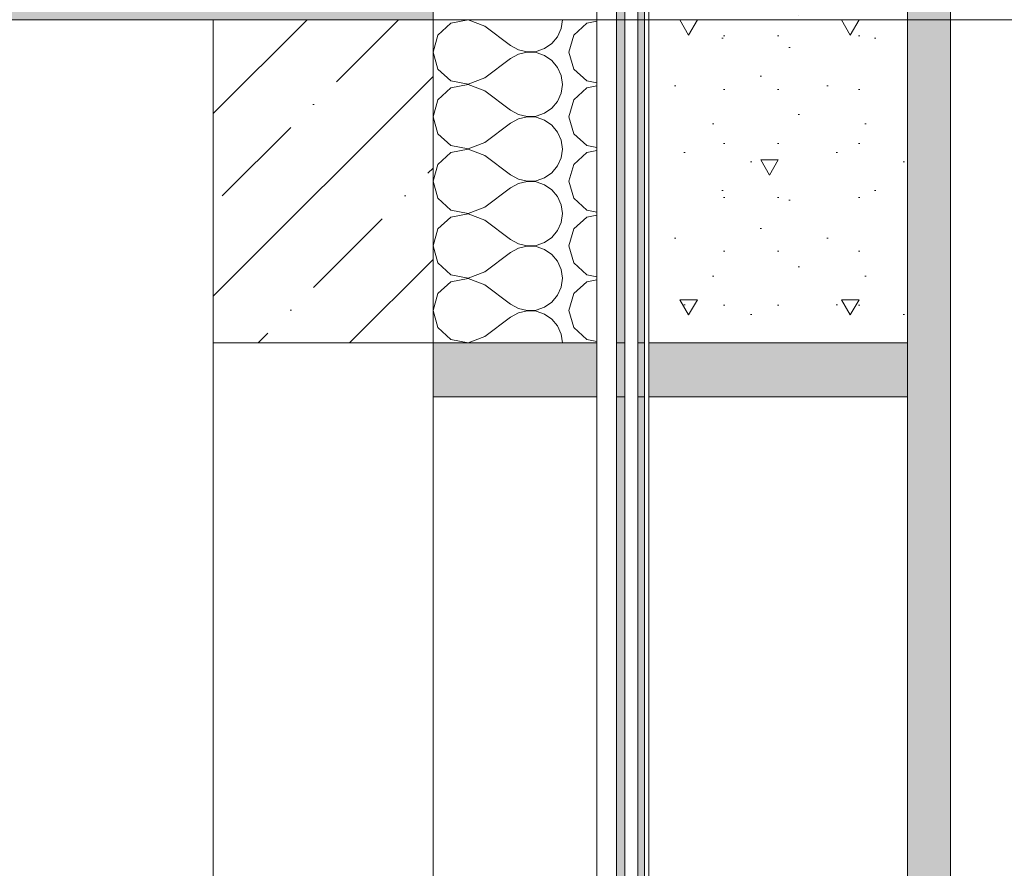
# Model space of a CAD drawing. Header units: millimetres. Extents: x -7244646 to -5701154, y 5723682 to 6071635.
# Tile 357 of 656: x -6357556 to -6356643, y 5767972 to 5768759. Entities that reach past the tile are written whole.
import ezdxf

# ---------------------------------------------------------------- set-up
doc = ezdxf.new("R2010")
doc.units = ezdxf.units.MM
doc.header["$MEASUREMENT"] = 0
doc.set_wipeout_variables(frame=1)
doc.linetypes.add('Wipeout_Contour', pattern=[1000, 0, -1000])
for name, color, linetype, lineweight in [('0_Ном._пера__1', 7, 'Continuous', 0), ('0_Ном._пера__2', 8, 'Continuous', 15), ('0_Ном._пера__21', 7, 'Continuous', 5)]:
    doc.layers.add(name, color=color, linetype=linetype, lineweight=lineweight)
doc.layers.add('0_Ном._пера__166', color=7, linetype='Continuous', lineweight=5, true_color=0x97cbff)
pattern_1 = [(45, (-7387333.12, 5739809.18), (-84.852814, 84.852814), []), (45, (-7387375.54, 5739851.61), (-84.852814, 84.852814), [90, -30, 0, -30])]

# ---------------------------------------------------------------- blocks, each defined once
blk = doc.blocks.new('*X258', base_point=(-7387333.12, 5739809.18))
at = {"layer": '0_Ном._пера__1', "color": 7, "linetype": 'Continuous', "lineweight": 0}
for p, q in [((-6357140.06, 5768759.06), (-6357156.17, 5768756.01)), ((-6357124.75, 5768753.18), (-6357140.06, 5768759.06)), ((-6357053.89, 5768750.98), (-6357052.75, 5768759.18)), ((-6357156.17, 5768756.01), (-6357168.27, 5768744.95)), ((-6357124.75, 5768753.18), (-6357100.75, 5768735.18)), ((-6357057.23, 5768743.41), (-6357053.89, 5768750.98)), ((-6357030.17, 5768756.01), (-6357042.27, 5768744.95)), ((-6357020.66, 5768757.81), (-6357030.17, 5768756.01)), ((-6357168.27, 5768744.95), (-6357172.75, 5768729.18)), ((-6357062.51, 5768737.03), (-6357057.23, 5768743.41)), ((-6357042.27, 5768744.95), (-6357046.75, 5768729.18)), ((-6357100.75, 5768735.18), (-6357093.51, 5768731.17)), ((-6357077.18, 5768729.7), (-6357069.34, 5768732.35)), ((-6357069.34, 5768732.35), (-6357062.51, 5768737.03)), ((-6357172.75, 5768729.18), (-6357168.27, 5768713.41)), ((-6357124.75, 5768705.18), (-6357100.75, 5768723.18)), ((-6357093.51, 5768727.19), (-6357100.75, 5768723.18)), ((-6357093.51, 5768731.17), (-6357085.45, 5768729.3)), ((-6357085.45, 5768729.06), (-6357093.51, 5768727.19)), ((-6357085.45, 5768729.3), (-6357077.18, 5768729.7)), ((-6357077.18, 5768728.66), (-6357085.45, 5768729.06)), ((-6357069.34, 5768726.01), (-6357077.18, 5768728.66)), ((-6357062.51, 5768721.33), (-6357069.34, 5768726.01)), ((-6357046.75, 5768729.18), (-6357042.27, 5768713.41)), ((-6357168.27, 5768713.41), (-6357156.17, 5768702.35)), ((-6357057.23, 5768714.95), (-6357062.51, 5768721.33)), ((-6357053.89, 5768707.38), (-6357057.23, 5768714.95)), ((-6357042.27, 5768713.41), (-6357030.17, 5768702.35)), ((-6357140.06, 5768699.3), (-6357124.75, 5768705.18)), ((-6357052.75, 5768699.18), (-6357053.89, 5768707.38)), ((-6357156.17, 5768696.01), (-6357168.27, 5768684.95)), ((-6357156.17, 5768702.35), (-6357140.06, 5768699.3)), ((-6357140.06, 5768699.06), (-6357156.17, 5768696.01)), ((-6357124.75, 5768693.18), (-6357140.06, 5768699.06)), ((-6357053.89, 5768690.98), (-6357052.75, 5768699.18)), ((-6357030.17, 5768696.01), (-6357042.27, 5768684.95)), ((-6357030.17, 5768702.35), (-6357020.66, 5768700.55)), ((-6357020.66, 5768697.81), (-6357030.17, 5768696.01)), ((-6357124.75, 5768693.18), (-6357100.75, 5768675.18)), ((-6357057.23, 5768683.41), (-6357053.89, 5768690.98)), ((-6357168.27, 5768684.95), (-6357172.75, 5768669.18)), ((-6357069.34, 5768672.35), (-6357062.51, 5768677.03)), ((-6357062.51, 5768677.03), (-6357057.23, 5768683.41)), ((-6357042.27, 5768684.95), (-6357046.75, 5768669.18)), ((-6357172.75, 5768669.18), (-6357168.27, 5768653.41)), ((-6357100.75, 5768675.18), (-6357093.51, 5768671.17)), ((-6357093.51, 5768671.17), (-6357085.45, 5768669.3)), ((-6357085.45, 5768669.06), (-6357093.51, 5768667.19)), ((-6357085.45, 5768669.3), (-6357077.18, 5768669.7)), ((-6357077.18, 5768668.66), (-6357085.45, 5768669.06)), ((-6357077.18, 5768669.7), (-6357069.34, 5768672.35)), ((-6357069.34, 5768666.01), (-6357077.18, 5768668.66)), ((-6357046.75, 5768669.18), (-6357042.27, 5768653.41)), ((-6357124.75, 5768645.18), (-6357100.75, 5768663.18)), ((-6357093.51, 5768667.19), (-6357100.75, 5768663.18)), ((-6357062.51, 5768661.33), (-6357069.34, 5768666.01)), ((-6357057.23, 5768654.95), (-6357062.51, 5768661.33)), ((-6357168.27, 5768653.41), (-6357156.17, 5768642.35)), ((-6357053.89, 5768647.38), (-6357057.23, 5768654.95)), ((-6357042.27, 5768653.41), (-6357030.17, 5768642.35)), ((-6357156.17, 5768642.35), (-6357140.06, 5768639.3)), ((-6357140.06, 5768639.3), (-6357124.75, 5768645.18)), ((-6357052.75, 5768639.18), (-6357053.89, 5768647.38)), ((-6357030.17, 5768642.35), (-6357020.66, 5768640.55)), ((-6357156.17, 5768636.01), (-6357168.27, 5768624.95)), ((-6357140.06, 5768639.06), (-6357156.17, 5768636.01)), ((-6357124.75, 5768633.18), (-6357140.06, 5768639.06)), ((-6357124.75, 5768633.18), (-6357100.75, 5768615.18)), ((-6357057.23, 5768623.41), (-6357053.89, 5768630.98)), ((-6357053.89, 5768630.98), (-6357052.75, 5768639.18)), ((-6357030.17, 5768636.01), (-6357042.27, 5768624.95)), ((-6357020.66, 5768637.81), (-6357030.17, 5768636.01)), ((-6357168.27, 5768624.95), (-6357172.75, 5768609.18)), ((-6357062.51, 5768617.03), (-6357057.23, 5768623.41)), ((-6357042.27, 5768624.95), (-6357046.75, 5768609.18)), ((-6357100.75, 5768615.18), (-6357093.51, 5768611.17)), ((-6357069.34, 5768612.35), (-6357062.51, 5768617.03)), ((-6357172.75, 5768609.18), (-6357168.27, 5768593.41)), ((-6357093.51, 5768607.19), (-6357100.75, 5768603.18)), ((-6357093.51, 5768611.17), (-6357085.45, 5768609.3)), ((-6357085.45, 5768609.06), (-6357093.51, 5768607.19)), ((-6357085.45, 5768609.3), (-6357077.18, 5768609.7)), ((-6357077.18, 5768608.66), (-6357085.45, 5768609.06)), ((-6357077.18, 5768609.7), (-6357069.34, 5768612.35)), ((-6357069.34, 5768606.01), (-6357077.18, 5768608.66)), ((-6357062.51, 5768601.33), (-6357069.34, 5768606.01)), ((-6357046.75, 5768609.18), (-6357042.27, 5768593.41)), ((-6357124.75, 5768585.18), (-6357100.75, 5768603.18)), ((-6357057.23, 5768594.95), (-6357062.51, 5768601.33)), ((-6357053.89, 5768587.38), (-6357057.23, 5768594.95)), ((-6357168.27, 5768593.41), (-6357156.17, 5768582.35)), ((-6357140.06, 5768579.3), (-6357124.75, 5768585.18)), ((-6357052.75, 5768579.18), (-6357053.89, 5768587.38)), ((-6357042.27, 5768593.41), (-6357030.17, 5768582.35)), ((-6357156.17, 5768576.01), (-6357168.27, 5768564.95)), ((-6357156.17, 5768582.35), (-6357140.06, 5768579.3)), ((-6357140.06, 5768579.06), (-6357156.17, 5768576.01)), ((-6357124.75, 5768573.18), (-6357140.06, 5768579.06)), ((-6357053.89, 5768570.98), (-6357052.75, 5768579.18)), ((-6357030.17, 5768576.01), (-6357042.27, 5768564.95)), ((-6357030.17, 5768582.35), (-6357020.66, 5768580.55)), ((-6357020.66, 5768577.81), (-6357030.17, 5768576.01)), ((-6357124.75, 5768573.18), (-6357100.75, 5768555.18)), ((-6357057.23, 5768563.41), (-6357053.89, 5768570.98)), ((-6357168.27, 5768564.95), (-6357172.75, 5768549.18)), ((-6357062.51, 5768557.03), (-6357057.23, 5768563.41)), ((-6357042.27, 5768564.95), (-6357046.75, 5768549.18)), ((-6357172.75, 5768549.18), (-6357168.27, 5768533.41)), ((-6357100.75, 5768555.18), (-6357093.51, 5768551.17)), ((-6357093.51, 5768551.17), (-6357085.45, 5768549.3)), ((-6357085.45, 5768549.06), (-6357093.51, 5768547.19)), ((-6357085.45, 5768549.3), (-6357077.18, 5768549.7)), ((-6357077.18, 5768548.66), (-6357085.45, 5768549.06)), ((-6357077.18, 5768549.7), (-6357069.34, 5768552.35)), ((-6357069.34, 5768546.01), (-6357077.18, 5768548.66)), ((-6357069.34, 5768552.35), (-6357062.51, 5768557.03)), ((-6357046.75, 5768549.18), (-6357042.27, 5768533.41)), ((-6357124.75, 5768525.18), (-6357100.75, 5768543.18)), ((-6357093.51, 5768547.19), (-6357100.75, 5768543.18)), ((-6357062.51, 5768541.33), (-6357069.34, 5768546.01)), ((-6357057.23, 5768534.95), (-6357062.51, 5768541.33)), ((-6357168.27, 5768533.41), (-6357156.17, 5768522.35)), ((-6357053.89, 5768527.38), (-6357057.23, 5768534.95)), ((-6357042.27, 5768533.41), (-6357030.17, 5768522.35)), ((-6357156.17, 5768522.35), (-6357140.06, 5768519.3)), ((-6357140.06, 5768519.3), (-6357124.75, 5768525.18)), ((-6357052.75, 5768519.18), (-6357053.89, 5768527.38)), ((-6357030.17, 5768522.35), (-6357020.66, 5768520.55)), ((-6357156.17, 5768516.01), (-6357168.27, 5768504.95)), ((-6357140.06, 5768519.06), (-6357156.17, 5768516.01)), ((-6357124.75, 5768513.18), (-6357140.06, 5768519.06)), ((-6357124.75, 5768513.18), (-6357100.75, 5768495.18)), ((-6357053.89, 5768510.98), (-6357052.75, 5768519.18)), ((-6357030.17, 5768516.01), (-6357042.27, 5768504.95)), ((-6357020.66, 5768517.81), (-6357030.17, 5768516.01)), ((-6357168.27, 5768504.95), (-6357172.75, 5768489.18)), ((-6357062.51, 5768497.03), (-6357057.23, 5768503.41)), ((-6357057.23, 5768503.41), (-6357053.89, 5768510.98)), ((-6357042.27, 5768504.95), (-6357046.75, 5768489.18)), ((-6357100.75, 5768495.18), (-6357093.51, 5768491.17)), ((-6357069.34, 5768492.35), (-6357062.51, 5768497.03)), ((-6357172.75, 5768489.18), (-6357168.27, 5768473.41)), ((-6357093.51, 5768487.19), (-6357100.75, 5768483.18)), ((-6357093.51, 5768491.17), (-6357085.45, 5768489.3)), ((-6357085.45, 5768489.06), (-6357093.51, 5768487.19)), ((-6357085.45, 5768489.3), (-6357077.18, 5768489.7)), ((-6357077.18, 5768488.66), (-6357085.45, 5768489.06)), ((-6357077.18, 5768489.7), (-6357069.34, 5768492.35)), ((-6357069.34, 5768486.01), (-6357077.18, 5768488.66)), ((-6357062.51, 5768481.33), (-6357069.34, 5768486.01)), ((-6357046.75, 5768489.18), (-6357042.27, 5768473.41)), ((-6357124.75, 5768465.18), (-6357100.75, 5768483.18)), ((-6357057.23, 5768474.95), (-6357062.51, 5768481.33)), ((-6357168.27, 5768473.41), (-6357156.17, 5768462.35)), ((-6357053.89, 5768467.38), (-6357057.23, 5768474.95)), ((-6357052.75, 5768459.18), (-6357053.89, 5768467.38)), ((-6357042.27, 5768473.41), (-6357030.17, 5768462.35)), ((-6357156.17, 5768462.35), (-6357140.06, 5768459.3)), ((-6357140.06, 5768459.3), (-6357124.75, 5768465.18)), ((-6357030.17, 5768462.35), (-6357020.66, 5768460.55))]:
    blk.add_line(p, q, dxfattribs=at)
blk = doc.blocks.new('Штриховка_57_3', base_point=(-7387333.12, 5739809.18))
at = {"color": 254, "linetype": 'Wipeout_Contour', "lineweight": 0, "ltscale": 34337042.48236302}
blk.add_wipeout([(-6357172.75, 5768759.18), (-6357172.75, 5768459.18), (-6357020.66, 5768459.18), (-6357020.66, 5768759.18)], dxfattribs=at)
at = {"layer": '0_Ном._пера__1', "color": 7, "linetype": 'Continuous', "lineweight": 0, "flags": 128}
blk.add_lwpolyline([(-6357172.75, 5768759.18), (-6357172.75, 5768459.18), (-6357020.66, 5768459.18), (-6357020.66, 5768759.18)], close=True, dxfattribs=at)
at = {"layer": '0_Ном._пера__1', "color": 7, "linetype": 'Continuous', "lineweight": 0}
blk.add_blockref('*X258', (-7387333.12, 5739809.18), dxfattribs=at)
blk = doc.blocks.new('Штриховка_62_3', base_point=(-7387333.12, 5739809.18))
at = {"layer": '0_Ном._пера__1', "color": 7, "linetype": 'Continuous', "lineweight": 0, "flags": 128}
blk.add_lwpolyline([(-6357172.75, 5769639.18), (-6357172.75, 5768759.18), (-6357020.66, 5768759.18), (-6357020.66, 5769639.18)], close=True, dxfattribs=at)

msp = doc.modelspace()

# ---------------------------------------------------------------- hatches: boundary and pattern name
at = {"layer": '0_Ном._пера__1', "linetype": 'Continuous', "lineweight": 0, "true_color": 0x000000}
for points in [[(-6356976.657, 5765609.18), (-6356976.657, 5768759.18), (-6356982.657, 5768759.18), (-6356982.657, 5765609.18)], [(-6357172.753, 5768459.18), (-6357172.753, 5768409.18), (-6356972.657, 5768409.18), (-6356972.657, 5768459.18)], [(-6356972.657, 5768459.18), (-6356972.657, 5768409.18), (-6356732.657, 5768409.18), (-6356732.657, 5768459.18)]]:
    msp.add_hatch(color=18, dxfattribs=at).paths.add_polyline_path(points)

# ---------------------------------------------------------------- linework, layer by layer
at = {"layer": '0_Ном._пера__1', "color": 7, "linetype": 'Continuous', "lineweight": 0, "flags": 128}
for points in [[(-6356976.657, 5765609.18), (-6356976.657, 5768759.18), (-6356982.657, 5768759.18), (-6356982.657, 5765609.18)], [(-6357172.753, 5768459.18), (-6357172.753, 5768409.18), (-6356972.657, 5768409.18), (-6356972.657, 5768459.18)], [(-6356972.657, 5768459.18), (-6356972.657, 5768409.18), (-6356732.657, 5768409.18), (-6356732.657, 5768459.18)]]:
    msp.add_lwpolyline(points, close=True, dxfattribs=at)

# ---------------------------------------------------------------- next in the draw order: wipeouts: each hides what was drawn before it
at = {"color": 254, "linetype": 'Wipeout_Contour', "lineweight": 0, "ltscale": 34332960.70781393}
msp.add_wipeout([(-6357020.657, 5765609.18), (-6357020.657, 5768759.18), (-6357002.657, 5768759.18), (-6357002.657, 5765609.18)], dxfattribs=at)
at = {"color": 254, "linetype": 'Wipeout_Contour', "lineweight": 0, "ltscale": 34332851.09496289}
msp.add_wipeout([(-6356972.657, 5765609.18), (-6356972.657, 5768759.18), (-6356976.657, 5768759.18), (-6356976.657, 5765609.18)], dxfattribs=at)

# ---------------------------------------------------------------- next in the draw order: hatches: boundary and pattern name
at = {"layer": '0_Ном._пера__1', "linetype": 'Continuous', "lineweight": 0, "true_color": 0x000000}
msp.add_hatch(color=18, dxfattribs=at).paths.add_polyline_path([(-6356994.657, 5765609.18), (-6356994.657, 5768759.18), (-6357002.657, 5768759.18), (-6357002.657, 5765609.18)])

# ---------------------------------------------------------------- next in the draw order: linework, layer by layer
at = {"layer": '0_Ном._пера__1', "color": 7, "linetype": 'Continuous', "lineweight": 0, "flags": 128}
for points in [[(-6357020.657, 5765609.18), (-6357020.657, 5768759.18), (-6357002.657, 5768759.18), (-6357002.657, 5765609.18)], [(-6356994.657, 5765609.18), (-6356994.657, 5768759.18), (-6357002.657, 5768759.18), (-6357002.657, 5765609.18)], [(-6356972.657, 5765609.18), (-6356972.657, 5768759.18), (-6356976.657, 5768759.18), (-6356976.657, 5765609.18)]]:
    msp.add_lwpolyline(points, close=True, dxfattribs=at)

# ---------------------------------------------------------------- next in the draw order: block references
at = {"layer": '0_Ном._пера__1', "color": 7, "linetype": 'Continuous', "lineweight": 0}
msp.add_blockref('Штриховка_57_3', (-7387333.115, 5739809.18), dxfattribs=at)

# ---------------------------------------------------------------- next in the draw order: wipeouts: each hides what was drawn before it
at = {"color": 254, "linetype": 'Wipeout_Contour', "lineweight": 0, "ltscale": 34332892.56983465}
msp.add_wipeout([(-6356994.657, 5765609.18), (-6356994.657, 5768759.18), (-6356982.657, 5768759.18), (-6356982.657, 5765609.18)], dxfattribs=at)
at = {"color": 254, "linetype": 'Wipeout_Contour', "lineweight": 0, "ltscale": 34333268.90482606}
msp.add_wipeout([(-6356972.657, 5766539.18), (-6356972.657, 5768409.18), (-6356732.657, 5768409.18), (-6356732.657, 5766539.18)], dxfattribs=at)

# ---------------------------------------------------------------- next in the draw order: hatches: boundary and pattern name
at = {"layer": '0_Ном._пера__166', "linetype": 'Continuous', "lineweight": 0, "true_color": 0x0f1419}
msp.add_hatch(color=168, dxfattribs=at).paths.add_polyline_path([(-6356732.657, 5765609.18), (-6356732.657, 5768759.18), (-6356692.657, 5768759.18), (-6356692.657, 5765609.18)])

# ---------------------------------------------------------------- next in the draw order: linework, layer by layer
at = {"layer": '0_Ном._пера__1', "color": 7, "linetype": 'Continuous', "lineweight": 0, "flags": 128}
for points in [[(-6356994.657, 5765609.18), (-6356994.657, 5768759.18), (-6356982.657, 5768759.18), (-6356982.657, 5765609.18)], [(-6356732.657, 5765609.18), (-6356732.657, 5768759.18), (-6356692.657, 5768759.18), (-6356692.657, 5765609.18)], [(-6356972.657, 5766539.18), (-6356972.657, 5768409.18), (-6356732.657, 5768409.18), (-6356732.657, 5766539.18)]]:
    msp.add_lwpolyline(points, close=True, dxfattribs=at)

# ---------------------------------------------------------------- next in the draw order: wipeouts: each hides what was drawn before it
at = {"color": 254, "linetype": 'Wipeout_Contour', "lineweight": 0, "ltscale": 34341428.06975929}
msp.add_wipeout([(-6357020.657, 5768759.18), (-6357020.657, 5771909.18), (-6357002.657, 5771909.18), (-6357002.657, 5768759.18)], dxfattribs=at)
at = {"color": 254, "linetype": 'Wipeout_Contour', "lineweight": 0, "ltscale": 34334586.35373724}
msp.add_wipeout([(-6357376.622, 5768459.18), (-6357376.622, 5766539.18), (-6357172.753, 5766539.18), (-6357172.753, 5768459.18)], dxfattribs=at)

# ---------------------------------------------------------------- next in the draw order: hatches: boundary and pattern name
at = {"layer": '0_Ном._пера__1', "linetype": 'Continuous', "lineweight": 0, "true_color": 0x000000}
msp.add_hatch(color=18, dxfattribs=at).paths.add_polyline_path([(-6356994.657, 5768759.18), (-6356994.657, 5771909.18), (-6357002.657, 5771909.18), (-6357002.657, 5768759.18)])

# ---------------------------------------------------------------- next in the draw order: linework, layer by layer
at = {"layer": '0_Ном._пера__1', "color": 7, "linetype": 'Continuous', "lineweight": 0, "flags": 128}
for points in [[(-6357020.657, 5768759.18), (-6357020.657, 5771909.18), (-6357002.657, 5771909.18), (-6357002.657, 5768759.18)], [(-6356994.657, 5768759.18), (-6356994.657, 5771909.18), (-6357002.657, 5771909.18), (-6357002.657, 5768759.18)], [(-6357376.622, 5768459.18), (-6357376.622, 5766539.18), (-6357172.753, 5766539.18), (-6357172.753, 5768459.18)]]:
    msp.add_lwpolyline(points, close=True, dxfattribs=at)

# ---------------------------------------------------------------- next in the draw order: wipeouts: each hides what was drawn before it
at = {"color": 254, "linetype": 'Wipeout_Contour', "lineweight": 0, "ltscale": 34336319.56847276}
msp.add_wipeout([(-6356732.657, 5768459.18), (-6356972.657, 5768459.18), (-6356972.657, 5768759.18), (-6356732.657, 5768759.18)], dxfattribs=at)
at = {"color": 254, "linetype": 'Wipeout_Contour', "lineweight": 0, "ltscale": 34331808.30275983}
msp.add_wipeout([(-6356692.657, 5765609.18), (-6356692.657, 5768759.18), (-6356552.657, 5768759.18), (-6356552.657, 5765609.18)], dxfattribs=at)

# ---------------------------------------------------------------- next in the draw order: hatches: boundary and pattern name
at = {"layer": '0_Ном._пера__1', "linetype": 'Continuous', "lineweight": 0, "true_color": 0x000000}
msp.add_hatch(color=18, dxfattribs=at).paths.add_polyline_path([(-6356976.657, 5768759.18), (-6356976.657, 5771909.18), (-6356982.657, 5771909.18), (-6356982.657, 5768759.18)])
at = {"layer": '0_Ном._пера__166', "linetype": 'Continuous', "lineweight": 0, "true_color": 0x0f1419}
msp.add_hatch(color=168, dxfattribs=at).paths.add_polyline_path([(-6356732.657, 5768759.18), (-6356732.657, 5771909.18), (-6356692.657, 5771909.18), (-6356692.657, 5768759.18)])
at = {"layer": '0_Ном._пера__2', "linetype": 'Continuous', "lineweight": 15}
h = msp.add_hatch(dxfattribs=at)
h.set_pattern_fill('01_ЦП_СТЯЖКА_1_20_0003', color=8, style=0, pattern_type=2)
h.set_pattern_definition([(180, (-6356852.66, 5768369.18), (0, 259.8), [16.25, -133.75]), (180, (-6356927.66, 5768239.28), (0, 259.81), [16.25, -133.75]), (240, (-6356852.66, 5768369.18), (-225, 129.9), [16.25, -133.75]), (240, (-6357002.66, 5768369.18), (-225, 129.9), [16.25, -133.75]), (300, (-6356868.9, 5768369.18), (225, 129.9), [16.25, -133.75]), (300, (-6357018.9, 5768369.18), (225, 129.9), [16.25, -133.75]), (180, (-6356852.657, 5768344.18), (0, 50), [0, -50, 0, -75]), (225, (-6356877.657, 5768344.18), (-35.3553, 35.3553), [0, -37.5, 0, -62.5])])
h.paths.add_polyline_path([(-6356732.657, 5768459.18), (-6356972.657, 5768459.18), (-6356972.657, 5768759.18), (-6356732.657, 5768759.18)])

# ---------------------------------------------------------------- next in the draw order: linework, layer by layer
at = {"layer": '0_Ном._пера__1', "color": 7, "linetype": 'Continuous', "lineweight": 0, "flags": 128}
for points in [[(-6356976.657, 5768759.18), (-6356976.657, 5771909.18), (-6356982.657, 5771909.18), (-6356982.657, 5768759.18)], [(-6356732.657, 5768759.18), (-6356732.657, 5771909.18), (-6356692.657, 5771909.18), (-6356692.657, 5768759.18)], [(-6356732.657, 5768459.18), (-6356972.657, 5768459.18), (-6356972.657, 5768759.18), (-6356732.657, 5768759.18)], [(-6356692.657, 5765609.18), (-6356692.657, 5768759.18), (-6356552.657, 5768759.18), (-6356552.657, 5765609.18)]]:
    msp.add_lwpolyline(points, close=True, dxfattribs=at)

# ---------------------------------------------------------------- next in the draw order: block references
at = {"layer": '0_Ном._пера__1', "color": 7, "linetype": 'Continuous', "lineweight": 0}
msp.add_blockref('Штриховка_62_3', (-7387333.115, 5739809.18), dxfattribs=at)

# ---------------------------------------------------------------- next in the draw order: hatches: boundary and pattern name
at = {"layer": '0_Ном._пера__1', "linetype": 'Continuous', "lineweight": 0}
h = msp.add_hatch(dxfattribs=at)
h.set_pattern_fill('ЖЕЛЕЗОБЕТОН__PROJECT__0003', style=0, pattern_type=2)
h.set_pattern_definition(pattern_1)
h.paths.add_polyline_path([(-6374834.353, 5768759.18), (-6357172.753, 5768759.18), (-6357172.753, 5768959.18), (-6374834.353, 5768959.18)])
h = msp.add_hatch(dxfattribs=at)
h.set_pattern_fill('ЖЕЛЕЗОБЕТОН__PROJECT__0003', style=0, pattern_type=2)
h.set_pattern_definition(pattern_1)
h.paths.add_polyline_path([(-6357376.622, 5768759.18), (-6357172.753, 5768759.18), (-6357172.753, 5768459.18), (-6357376.622, 5768459.18)])

# ---------------------------------------------------------------- next in the draw order: linework, layer by layer
at = {"layer": '0_Ном._пера__21', "color": 7, "linetype": 'Continuous', "lineweight": 5, "flags": 128}
for points in [[(-6374834.353, 5768759.18), (-6357172.753, 5768759.18), (-6357172.753, 5768959.18), (-6374834.353, 5768959.18)], [(-6357376.622, 5768759.18), (-6357172.753, 5768759.18), (-6357172.753, 5768459.18), (-6357376.622, 5768459.18)]]:
    msp.add_lwpolyline(points, close=True, dxfattribs=at)

# ---------------------------------------------------------------- next in the draw order: wipeouts: each hides what was drawn before it
at = {"color": 254, "linetype": 'Wipeout_Contour', "lineweight": 0, "ltscale": 34341359.94858042}
msp.add_wipeout([(-6356994.657, 5768759.18), (-6356994.657, 5771909.18), (-6356982.657, 5771909.18), (-6356982.657, 5768759.18)], dxfattribs=at)
at = {"color": 254, "linetype": 'Wipeout_Contour', "lineweight": 0, "ltscale": 34341318.48393495}
msp.add_wipeout([(-6356972.657, 5768759.18), (-6356972.657, 5771909.18), (-6356976.657, 5771909.18), (-6356976.657, 5768759.18)], dxfattribs=at)
at = {"color": 254, "linetype": 'Wipeout_Contour', "lineweight": 0, "ltscale": 34340275.94885669}
msp.add_wipeout([(-6356692.657, 5768759.18), (-6356692.657, 5771909.18), (-6356552.657, 5771909.18), (-6356552.657, 5768759.18)], dxfattribs=at)

# ---------------------------------------------------------------- next in the draw order: hatches: boundary and pattern name
at = {"layer": '0_Ном._пера__2', "linetype": 'Continuous', "lineweight": 15}
h = msp.add_hatch(dxfattribs=at)
h.set_pattern_fill('01_ЦП_СТЯЖКА_1_20_0003', color=8, style=0, pattern_type=2)
h.set_pattern_definition([(180, (-6356852.66, 5768744.18), (0, 259.81), [16.25, -133.75]), (180, (-6356927.66, 5768614.28), (0, 259.81), [16.25, -133.75]), (240, (-6356852.66, 5768744.18), (-225, 129.904), [16.25, -133.75]), (240, (-6357002.66, 5768744.18), (-225, 129.904), [16.25, -133.75]), (300, (-6356868.9, 5768744.18), (225, 129.904), [16.25, -133.75]), (300, (-6357018.9, 5768744.18), (225, 129.904), [16.25, -133.75]), (180, (-6356852.657, 5768719.18), (0, 50), [0, -50, 0, -75]), (225, (-6356877.657, 5768719.18), (-35.3553, 35.3553), [0, -37.5, 0, -62.5])])
h.paths.add_polyline_path([(-6356732.657, 5768759.18), (-6356972.657, 5768759.18), (-6356972.657, 5769639.18), (-6356732.657, 5769639.18)])

# ---------------------------------------------------------------- next in the draw order: linework, layer by layer
at = {"layer": '0_Ном._пера__1', "color": 7, "linetype": 'Continuous', "lineweight": 0, "flags": 128}
for points in [[(-6356994.657, 5768759.18), (-6356994.657, 5771909.18), (-6356982.657, 5771909.18), (-6356982.657, 5768759.18)], [(-6356972.657, 5768759.18), (-6356972.657, 5771909.18), (-6356976.657, 5771909.18), (-6356976.657, 5768759.18)], [(-6356692.657, 5768759.18), (-6356692.657, 5771909.18), (-6356552.657, 5771909.18), (-6356552.657, 5768759.18)], [(-6356732.657, 5768759.18), (-6356972.657, 5768759.18), (-6356972.657, 5769639.18), (-6356732.657, 5769639.18)]]:
    msp.add_lwpolyline(points, close=True, dxfattribs=at)

doc.saveas('drawing.dxf')
